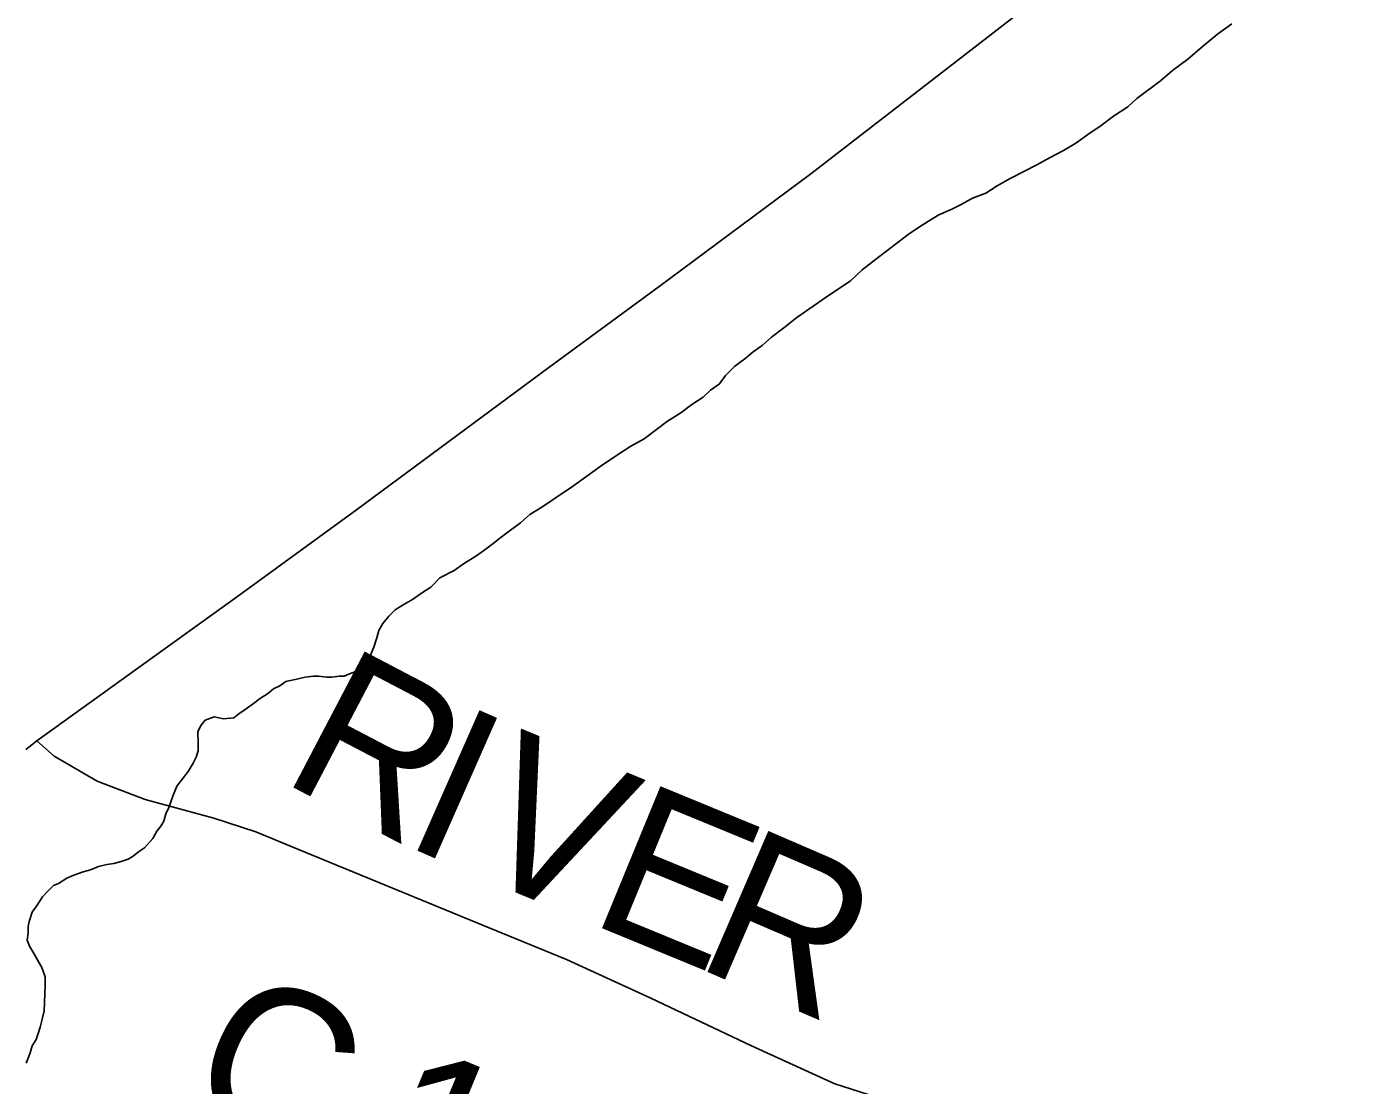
# Model space of a CAD drawing. Extents: x -59 to 82, y -3 to 49.
# Drawn here: x -50.0582 to -49.56, y 46.4008 to 46.7923 of the extents above; entities that cross this region are included whole.
import ezdxf

# ---------------------------------------------------------------- set-up
doc = ezdxf.new("R2010")
doc.units = 0
for name, color, linetype in [('GM_X_County_Road', 7, 'Continuous'), ('GM_X_County_Road_Text', 7, 'Continuous'), ('GM_X_Minor_River', 7, 'Continuous'), ('GM_X_State_Route', 7, 'Continuous')]:
    doc.layers.add(name, color=color, linetype=linetype)

msp = doc.modelspace()

# ---------------------------------------------------------------- linework, layer by layer
at = {"layer": 'GM_X_County_Road'}
for p, q in [((-50.05452, 46.52813), (-50.0481, 46.5225)), ((-50.0481, 46.5225), (-50.03215, 46.51328)), ((-50.03215, 46.51328), (-50.01443, 46.50648)), ((-50.01443, 46.50648), (-49.989, 46.49955)), ((-49.989, 46.49955), (-49.97351, 46.49445)), ((-49.97351, 46.49445), (-49.9571, 46.48778)), ((-49.9571, 46.48778), (-49.88984, 46.46007)), ((-49.88984, 46.46007), (-49.85846, 46.44726)), ((-49.85846, 46.44726), (-49.82728, 46.43294)), ((-49.82728, 46.43294), (-49.79002, 46.41536)), ((-49.79002, 46.41536), (-49.75923, 46.40124)), ((-49.75923, 46.40124), (-49.73766, 46.39437))]:
    msp.add_line(p, q, dxfattribs=at)
at = {"layer": 'GM_X_Minor_River'}
for p, q in [((-49.61761, 46.7896), (-49.61233, 46.79343)), ((-49.62327, 46.785), (-49.61761, 46.7896)), ((-49.62855, 46.7804), (-49.62327, 46.785)), ((-49.63421, 46.77618), (-49.62855, 46.7804)), ((-49.63874, 46.77235), (-49.63421, 46.77618)), ((-49.64742, 46.76583), (-49.63874, 46.77235)), ((-49.65081, 46.76277), (-49.64742, 46.76583)), ((-49.66063, 46.75586), (-49.6561, 46.75931)), ((-49.6561, 46.75931), (-49.65081, 46.76277)), ((-49.66516, 46.75279), (-49.66063, 46.75586)), ((-49.67461, 46.74664), (-49.67007, 46.74933)), ((-49.67007, 46.74933), (-49.66516, 46.75279)), ((-49.68443, 46.74125), (-49.67952, 46.74395)), ((-49.67952, 46.74395), (-49.67461, 46.74664)), ((-49.69427, 46.73625), (-49.68897, 46.73894)), ((-49.68897, 46.73894), (-49.68443, 46.74125)), ((-49.70334, 46.73086), (-49.69918, 46.73355)), ((-49.69918, 46.73355), (-49.69427, 46.73625)), ((-49.71242, 46.72662), (-49.70826, 46.72893)), ((-49.70826, 46.72893), (-49.70334, 46.73086)), ((-49.72074, 46.72276), (-49.7162, 46.7247)), ((-49.7162, 46.7247), (-49.71242, 46.72662)), ((-49.7283, 46.71815), (-49.72452, 46.72046)), ((-49.72452, 46.72046), (-49.72074, 46.72276)), ((-49.74415, 46.70626), (-49.73207, 46.71547)), ((-49.73207, 46.71547), (-49.7283, 46.71815)), ((-49.74905, 46.70243), (-49.74415, 46.70626)), ((-49.75358, 46.69822), (-49.74905, 46.70243)), ((-49.76113, 46.69323), (-49.75358, 46.69822)), ((-49.77322, 46.68478), (-49.76717, 46.68901)), ((-49.76717, 46.68901), (-49.76113, 46.69323)), ((-49.77812, 46.68095), (-49.77322, 46.68478)), ((-49.78265, 46.6775), (-49.77812, 46.68095)), ((-49.78944, 46.67213), (-49.78604, 46.67444)), ((-49.78604, 46.67444), (-49.78265, 46.6775)), ((-49.79623, 46.66677), (-49.79246, 46.66945)), ((-49.79246, 46.66945), (-49.78944, 46.67213)), ((-49.79962, 46.66332), (-49.79623, 46.66677)), ((-49.80527, 46.65796), (-49.80187, 46.66027)), ((-49.80187, 46.66027), (-49.79962, 46.66332)), ((-49.81207, 46.6526), (-49.80791, 46.65529)), ((-49.80791, 46.65529), (-49.80527, 46.65796)), ((-49.82113, 46.64646), (-49.81622, 46.64953)), ((-49.81622, 46.64953), (-49.81207, 46.6526)), ((-49.82566, 46.64301), (-49.82113, 46.64646)), ((-49.83473, 46.63724), (-49.82981, 46.63994)), ((-49.82981, 46.63994), (-49.82566, 46.64301)), ((-49.84568, 46.62995), (-49.84001, 46.63379)), ((-49.84001, 46.63379), (-49.83473, 46.63724)), ((-49.85097, 46.62611), (-49.84568, 46.62995)), ((-49.85625, 46.62228), (-49.85097, 46.62611)), ((-49.86305, 46.61767), (-49.85625, 46.62228)), ((-49.87211, 46.61191), (-49.86758, 46.6146)), ((-49.86758, 46.6146), (-49.86305, 46.61767)), ((-49.87928, 46.60616), (-49.87551, 46.60884)), ((-49.87551, 46.60884), (-49.87211, 46.61191)), ((-49.88268, 46.60348), (-49.87928, 46.60616)), ((-49.89249, 46.59619), (-49.88872, 46.59888)), ((-49.88872, 46.59888), (-49.8857, 46.60118)), ((-49.8857, 46.60118), (-49.88268, 46.60348)), ((-49.90005, 46.5912), (-49.89627, 46.59388)), ((-49.89627, 46.59388), (-49.89249, 46.59619)), ((-49.90534, 46.5885), (-49.90005, 46.5912)), ((-49.91213, 46.58276), (-49.90873, 46.58506)), ((-49.90873, 46.58506), (-49.90534, 46.5885)), ((-49.91893, 46.57853), (-49.91553, 46.58045)), ((-49.91553, 46.58045), (-49.91213, 46.58276)), ((-49.92647, 46.57164), (-49.92421, 46.57432)), ((-49.92421, 46.57432), (-49.92195, 46.57661)), ((-49.92195, 46.57661), (-49.91893, 46.57853)), ((-49.92871, 46.56631), (-49.92797, 46.56897)), ((-49.92797, 46.56897), (-49.92647, 46.57164)), ((-49.92982, 46.56288), (-49.92871, 46.56631)), ((-49.93317, 46.55488), (-49.92982, 46.56288)), ((-49.93885, 46.55294), (-49.93582, 46.5541)), ((-49.93582, 46.5541), (-49.93317, 46.55488)), ((-49.96464, 46.54858), (-49.96237, 46.55012)), ((-49.96237, 46.55012), (-49.95896, 46.5509)), ((-49.95896, 46.5509), (-49.95517, 46.55169)), ((-49.95517, 46.55169), (-49.95213, 46.55209)), ((-49.95213, 46.55209), (-49.95023, 46.5521)), ((-49.95023, 46.5521), (-49.94719, 46.55174)), ((-49.94719, 46.55174), (-49.94529, 46.55175)), ((-49.94529, 46.55175), (-49.94264, 46.55215)), ((-49.94264, 46.55215), (-49.94074, 46.55216)), ((-49.94074, 46.55216), (-49.93885, 46.55294)), ((-49.97483, 46.54167), (-49.97181, 46.54397)), ((-49.97181, 46.54397), (-49.96917, 46.54551)), ((-49.96917, 46.54551), (-49.9669, 46.54743)), ((-49.9669, 46.54743), (-49.96464, 46.54858)), ((-49.97974, 46.53822), (-49.97747, 46.53976)), ((-49.97747, 46.53976), (-49.97483, 46.54167)), ((-49.99488, 46.53166), (-49.99376, 46.53395)), ((-49.99376, 46.53395), (-49.99225, 46.53585)), ((-49.99225, 46.53585), (-49.98885, 46.53702)), ((-49.98885, 46.53702), (-49.98542, 46.53628)), ((-49.98542, 46.53628), (-49.98163, 46.53669)), ((-49.98163, 46.53669), (-49.97974, 46.53822)), ((-49.99485, 46.52748), (-49.99488, 46.53166)), ((-49.99556, 46.52215), (-49.99482, 46.52444)), ((-49.99482, 46.52444), (-49.99485, 46.52748)), ((-49.99856, 46.51681), (-49.99668, 46.51987)), ((-49.99668, 46.51987), (-49.99556, 46.52215)), ((-50.00269, 46.51146), (-49.99856, 46.51681)), ((-50.00418, 46.50766), (-50.00343, 46.50956)), ((-50.00343, 46.50956), (-50.00269, 46.51146)), ((-50.00566, 46.50347), (-50.00418, 46.50766)), ((-50.00752, 46.49851), (-50.00678, 46.50118)), ((-50.00678, 46.50118), (-50.00566, 46.50347)), ((-50.01164, 46.49202), (-50.01015, 46.4947)), ((-50.01015, 46.4947), (-50.00864, 46.4966)), ((-50.00864, 46.4966), (-50.00752, 46.49851)), ((-50.01465, 46.48859), (-50.01164, 46.49202)), ((-50.02335, 46.48359), (-50.0207, 46.48436)), ((-50.0207, 46.48436), (-50.01881, 46.48552)), ((-50.01881, 46.48552), (-50.01692, 46.48705)), ((-50.01692, 46.48705), (-50.01465, 46.48859)), ((-50.04078, 46.47853), (-50.03737, 46.47969)), ((-50.03737, 46.47969), (-50.03472, 46.48047)), ((-50.03472, 46.48047), (-50.03169, 46.48163)), ((-50.03169, 46.48163), (-50.02865, 46.48241)), ((-50.02865, 46.48241), (-50.026, 46.48281)), ((-50.026, 46.48281), (-50.02335, 46.48359)), ((-50.0506, 46.47238), (-50.04834, 46.47468)), ((-50.04834, 46.47468), (-50.04645, 46.47545)), ((-50.04645, 46.47545), (-50.04342, 46.47737)), ((-50.04342, 46.47737), (-50.04078, 46.47853)), ((-50.05436, 46.46742), (-50.05248, 46.47047)), ((-50.05248, 46.47047), (-50.0506, 46.47238)), ((-50.05734, 46.46132), (-50.05623, 46.46474)), ((-50.05623, 46.46474), (-50.05436, 46.46742)), ((-50.05771, 46.45942), (-50.05734, 46.46132)), ((-50.05769, 46.45714), (-50.05771, 46.45942)), ((-50.05805, 46.45447), (-50.05769, 46.45714)), ((-50.05727, 46.4522), (-50.05805, 46.45447)), ((-50.05535, 46.44917), (-50.05727, 46.4522)), ((-50.05419, 46.4469), (-50.05535, 46.44917)), ((-50.05265, 46.44425), (-50.05419, 46.4469)), ((-50.05148, 46.44084), (-50.05265, 46.44425)), ((-50.05146, 46.4378), (-50.05148, 46.44084)), ((-50.05176, 46.4283), (-50.05146, 46.4378)), ((-50.05323, 46.42221), (-50.05249, 46.42525)), ((-50.05249, 46.42525), (-50.05176, 46.4283)), ((-50.05471, 46.41764), (-50.05397, 46.41992)), ((-50.05397, 46.41992), (-50.05323, 46.42221)), ((-50.05695, 46.41268), (-50.05621, 46.41534)), ((-50.05621, 46.41534), (-50.05471, 46.41764)), ((-50.05844, 46.40887), (-50.05769, 46.41078)), ((-50.05769, 46.41078), (-50.05695, 46.41268))]:
    msp.add_line(p, q, dxfattribs=at)
at = {"layer": 'GM_X_State_Route'}
for p, q in [((-49.76815, 46.7379), (-49.54941, 46.90719)), ((-49.82421, 46.69626), (-49.76815, 46.7379)), ((-49.86499, 46.66633), (-49.82421, 46.69626)), ((-49.93624, 46.61362), (-49.86499, 46.66633)), ((-49.97972, 46.58195), (-49.93624, 46.61362)), ((-50.05452, 46.52813), (-49.97972, 46.58195)), ((-50.05861, 46.52496), (-50.05748, 46.52588)), ((-50.05748, 46.52588), (-50.05452, 46.52813))]:
    msp.add_line(p, q, dxfattribs=at)

# ---------------------------------------------------------------- texts
at = {"layer": 'GM_X_County_Road_Text'}
for s, rotation, p in [('R', 332.3474, (-49.9651, 46.51379)), ('I', 336.193, (-49.92007, 46.49036)), ('V', 337.5258, (-49.89742, 46.48038)), ('E', 337.6219, (-49.85113, 46.46122)), ('R', 336.6482, (-49.81206, 46.44514)), ('C', 336.1065, (-50.00167, 46.39356)), ('1', 337.5087, (-49.93616, 46.36488))]:
    msp.add_text(s, height=0.05682, rotation=rotation, dxfattribs=at).set_placement(p)

doc.saveas('drawing.dxf')
